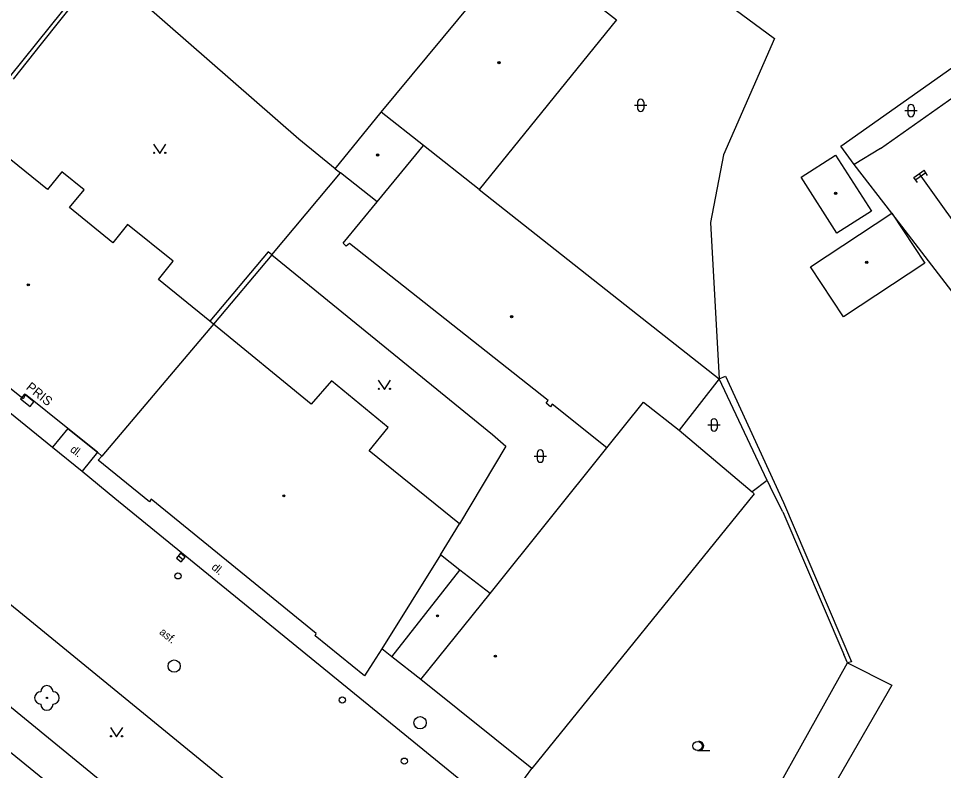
# Model space of a CAD drawing. Extents: x -598932 to -598196, y -1162207 to -1161504.
# Drawn here: x -598516.6 to -598441.5, y -1161878.5 to -1161817.5 of the extents above; entities that cross this region are included whole.
import ezdxf

# ---------------------------------------------------------------- set-up
doc = ezdxf.new("R2010")
doc.units = 0
for name, color, linetype in [('DOP - kresba z DSPS bez soueadnic', 7, 'Continuous'), ('DOP - rozhrani ploch obecne', 7, 'Continuous'), ('Level 12', 7, 'Continuous'), ('Level 22', 7, 'Continuous'), ('Level 24', 7, 'Continuous'), ('Level 27', 7, 'Continuous'), ('Level 28', 7, 'Continuous'), ('Level 36', 7, 'Continuous'), ('Level 39', 7, 'Continuous'), ('TM - budovy zdene_ betonove - NP', 7, 'Continuous'), ('TM - budovy zdene_ betonove - VP', 7, 'Continuous'), ('TM - CD - osa koleji', 7, 'Continuous'), ('TM - chodniky - VP', 7, 'Continuous'), ('TM - komunikace - VP', 7, 'Continuous'), ('TM - letecke snimky - pomocna linie', 7, 'Continuous'), ('TM - popis objektu', 7, 'Continuous'), ('TM - popis povrchu', 7, 'Continuous'), ('TM - rozhrani ploch obecne - VP', 7, 'Continuous'), ('TM - vstup do budovy - nerozlisene', 7, 'Continuous')]:
    doc.layers.add(name, color=color, linetype=linetype)

msp = doc.modelspace()

# ---------------------------------------------------------------- linework, layer by layer
at = {"layer": 'DOP - kresba z DSPS bez soueadnic'}
for points in [[(-598511.69, -1161815.61), (-598514.77, -1161819.53)], [(-598458.45, -1161816.73), (-598455.24, -1161819.09)], [(-598455.24, -1161819.09), (-598459.39, -1161828.53)], [(-598514.77, -1161819.53), (-598517.06, -1161822.39)], [(-598459.39, -1161828.53), (-598460.45, -1161834.02)], [(-598460.45, -1161834.02), (-598459.74, -1161846.72)], [(-598496.36, -1161836.4), (-598501.09, -1161842.02)], [(-598496.05, -1161836.65), (-598496.36, -1161836.4)], [(-598459.74, -1161846.72), (-598459.23, -1161846.5)], [(-598459.23, -1161846.5), (-598454.51, -1161856.76)], [(-598454.51, -1161856.76), (-598448.99, -1161869.69)], [(-598448.99, -1161869.69), (-598449.31, -1161869.76)]]:
    msp.add_lwpolyline(points, dxfattribs=at)
at = {"layer": 'DOP - rozhrani ploch obecne'}
for points in [[(-598493.87, -1161827.25), (-598510.08, -1161813.08)], [(-598511.93, -1161815.43), (-598520.61, -1161826.23)], [(-598449.85, -1161827.83), (-598439.46, -1161820.49)], [(-598446.65, -1161828.02), (-598440.19, -1161823.46)], [(-598490.9, -1161829.66), (-598493.87, -1161827.25)], [(-598448.77, -1161829.32), (-598449.85, -1161827.83)], [(-598446.65, -1161828.02), (-598448.77, -1161829.32)], [(-598496.05, -1161836.65), (-598490.47, -1161830)], [(-598496.05, -1161836.65), (-598500.78, -1161842.28)], [(-598496.05, -1161836.65), (-598478.14, -1161851.22)], [(-598455.84, -1161854.98), (-598459.74, -1161846.72)], [(-598478.14, -1161851.22), (-598477.06, -1161852.19)], [(-598477.06, -1161852.19), (-598480.83, -1161858.48)], [(-598455.84, -1161854.98), (-598457.05, -1161855.89)], [(-598455.84, -1161854.98), (-598455.59, -1161855.48)], [(-598454.58, -1161857.52), (-598455.59, -1161855.48)], [(-598454.58, -1161857.52), (-598449.61, -1161869.08)], [(-598449.31, -1161869.76), (-598449.61, -1161869.08)]]:
    msp.add_lwpolyline(points, dxfattribs=at)
at = {"layer": 'Level 12'}
for p, q in [((-598443.92, -1161830.357), (-598443.1, -1161829.783)), ((-598442.814, -1161830.193), (-598443.1, -1161829.783)), ((-598443.633, -1161830.766), (-598443.92, -1161830.357)), ((-598442.957, -1161829.988), (-598443.777, -1161830.561))]:
    msp.add_line(p, q, dxfattribs=at)
at = {"layer": 'Level 22'}
msp.add_circle((-598514.31, -1161872.62), 0.05, dxfattribs=at)
for centre, start, end in [((-598514.31, -1161872.12), 0, 180), ((-598514.81, -1161872.62), 90, 270), ((-598513.81, -1161872.62), 270, 90), ((-598514.31, -1161873.12), 180, 0)]:
    msp.add_arc(centre, 0.5, start, end, dxfattribs=at)
at = {"layer": 'Level 24'}
msp.add_lwpolyline([(-598516.455, -1161848.336), (-598515.682, -1161848.971), (-598515.365, -1161848.584), (-598516.137, -1161847.949)], close=True, dxfattribs=at)
at = {"layer": 'Level 27'}
msp.add_line((-598503.633, -1161861.071), (-598503.247, -1161861.389), dxfattribs=at)
msp.add_lwpolyline([(-598503.792, -1161861.263), (-598503.407, -1161861.582), (-598503.088, -1161861.197), (-598503.473, -1161860.878)], close=True, dxfattribs=at)
for centre in [(-598503.98, -1161870.03), (-598484.02, -1161874.63)]:
    msp.add_circle(centre, 0.5, dxfattribs=at)
at = {"layer": 'Level 28'}
for centre in [(-598503.67, -1161862.71), (-598490.33, -1161872.79), (-598485.3, -1161877.75)]:
    msp.add_circle(centre, 0.25, dxfattribs=at)
at = {"layer": 'Level 36'}
for p, q in [((-598466.606, -1161824.506), (-598465.606, -1161824.506)), ((-598466.356, -1161824.256), (-598466.356, -1161824.756)), ((-598465.856, -1161824.256), (-598465.856, -1161824.756)), ((-598444.666, -1161824.936), (-598443.666, -1161824.936)), ((-598444.416, -1161824.686), (-598444.416, -1161825.186)), ((-598443.916, -1161824.686), (-598443.916, -1161825.186)), ((-598460.646, -1161850.456), (-598459.646, -1161850.456)), ((-598460.396, -1161850.206), (-598460.396, -1161850.706)), ((-598459.896, -1161850.206), (-598459.896, -1161850.706)), ((-598474.766, -1161852.986), (-598473.766, -1161852.986)), ((-598474.516, -1161852.736), (-598474.516, -1161853.236)), ((-598474.016, -1161852.736), (-598474.016, -1161853.236)), ((-598461.49, -1161876.895), (-598460.49, -1161876.895))]:
    msp.add_line(p, q, dxfattribs=at)
for points in [[(-598505.65, -1161827.67), (-598505.15, -1161828.42), (-598504.65, -1161827.67)], [(-598487.41, -1161846.82), (-598486.91, -1161847.57), (-598486.41, -1161846.82)], [(-598509.16, -1161875.03), (-598508.66, -1161875.78), (-598508.16, -1161875.03)]]:
    msp.add_lwpolyline(points, dxfattribs=at)
for centre, radius in [((-598505.6, -1161828.37), 0.05), ((-598504.701, -1161828.37), 0.05), ((-598487.36, -1161847.52), 0.05), ((-598486.461, -1161847.52), 0.05), ((-598509.11, -1161875.73), 0.05), ((-598508.211, -1161875.73), 0.05), ((-598461.49, -1161876.52), 0.375)]:
    msp.add_circle(centre, radius, dxfattribs=at)
for centre, radius, start, end in [((-598466.106, -1161824.256), 0.25, 0, 180), ((-598444.166, -1161824.686), 0.25, 0, 180), ((-598466.106, -1161824.756), 0.25, 180, 0), ((-598444.166, -1161825.186), 0.25, 180, 0), ((-598460.146, -1161850.206), 0.25, 0, 180), ((-598460.146, -1161850.706), 0.25, 180, 0), ((-598474.266, -1161852.736), 0.25, 0, 180), ((-598474.266, -1161853.236), 0.25, 180, 0), ((-598461.365, -1161876.52), 0.375, 260.40593, 99.59407)]:
    msp.add_arc(centre, radius, start, end, dxfattribs=at)
at = {"layer": 'Level 39'}
for centre, radius in [((-598477.61, -1161821.04), 0.09), ((-598477.61, -1161821.04), 0.0398), ((-598487.46, -1161828.55), 0.09), ((-598487.46, -1161828.55), 0.0398), ((-598450.28, -1161831.65), 0.09), ((-598450.28, -1161831.65), 0.0398), ((-598447.76, -1161837.25), 0.09), ((-598447.76, -1161837.25), 0.0398), ((-598515.82, -1161839.08), 0.09), ((-598515.82, -1161839.08), 0.0398), ((-598476.59, -1161841.67), 0.09), ((-598476.59, -1161841.67), 0.0398), ((-598495.08, -1161856.21), 0.09), ((-598495.08, -1161856.21), 0.0398), ((-598482.6, -1161865.95), 0.09), ((-598482.6, -1161865.95), 0.0398), ((-598477.9, -1161869.23), 0.09), ((-598477.9, -1161869.23), 0.0398)]:
    msp.add_circle(centre, radius, dxfattribs=at)
at = {"layer": 'TM - budovy zdene_ betonove - NP'}
msp.add_lwpolyline([(-598486.31, -1161869.27), (-598480.8, -1161862.25)], dxfattribs=at)
at = {"layer": 'TM - budovy zdene_ betonove - VP'}
for points in [[(-598480.96, -1161817.58), (-598475.89, -1161811.46)], [(-598475.89, -1161811.46), (-598468.06, -1161817.58)], [(-598487.17, -1161825.07), (-598480.96, -1161817.58)], [(-598468.06, -1161817.58), (-598479.23, -1161831.34)], [(-598490.9, -1161829.66), (-598487.17, -1161825.07)], [(-598483.74, -1161827.78), (-598487.17, -1161825.07)], [(-598514.25, -1161831.33), (-598520.37, -1161826.42)], [(-598487.5, -1161832.35), (-598483.74, -1161827.78)], [(-598479.23, -1161831.34), (-598483.74, -1161827.78)], [(-598453.08, -1161830.33), (-598450.29, -1161828.55)], [(-598450.29, -1161828.55), (-598447.37, -1161833.09)], [(-598490.9, -1161829.66), (-598490.47, -1161830)], [(-598513.1, -1161829.9), (-598514.25, -1161831.33)], [(-598511.3, -1161831.36), (-598513.1, -1161829.9)], [(-598487.5, -1161832.35), (-598490.47, -1161830)], [(-598450.19, -1161834.89), (-598453.08, -1161830.33)], [(-598479.23, -1161831.34), (-598466.36, -1161841.49)], [(-598512.47, -1161832.81), (-598511.3, -1161831.36)], [(-598508.96, -1161835.66), (-598512.47, -1161832.81)], [(-598490.26, -1161835.71), (-598487.5, -1161832.35)], [(-598452.31, -1161837.61), (-598445.72, -1161833.26)], [(-598447.37, -1161833.09), (-598450.19, -1161834.89)], [(-598445.72, -1161833.26), (-598443.04, -1161837.32)], [(-598507.77, -1161834.18), (-598508.96, -1161835.66)], [(-598504.07, -1161837.16), (-598507.77, -1161834.18)], [(-598490.01, -1161835.94), (-598490.26, -1161835.71)], [(-598489.74, -1161835.72), (-598490.01, -1161835.94)], [(-598473.61, -1161848.48), (-598489.74, -1161835.72)], [(-598505.25, -1161838.65), (-598504.07, -1161837.16)], [(-598443.04, -1161837.32), (-598449.63, -1161841.67)], [(-598449.63, -1161841.67), (-598452.31, -1161837.61)], [(-598501.09, -1161842.02), (-598505.25, -1161838.65)], [(-598466.36, -1161841.49), (-598459.74, -1161846.72)], [(-598516.25, -1161848.35), (-598523.86, -1161842.23)], [(-598500.78, -1161842.28), (-598509.85, -1161852.98)], [(-598500.78, -1161842.28), (-598501.09, -1161842.02)], [(-598492.86, -1161848.77), (-598500.78, -1161842.28)], [(-598491.22, -1161846.87), (-598492.86, -1161848.77)], [(-598486.62, -1161850.66), (-598491.22, -1161846.87)], [(-598459.74, -1161846.72), (-598462.99, -1161850.87)], [(-598516.04, -1161847.98), (-598516.25, -1161848.35)], [(-598512.62, -1161850.74), (-598516.04, -1161847.98)], [(-598473.79, -1161848.7), (-598473.61, -1161848.48)], [(-598468.86, -1161852.32), (-598465.88, -1161848.61)], [(-598465.88, -1161848.61), (-598462.99, -1161850.87)], [(-598473.44, -1161848.98), (-598473.79, -1161848.7)], [(-598473.29, -1161848.76), (-598473.44, -1161848.98)], [(-598468.86, -1161852.32), (-598473.29, -1161848.76)], [(-598510.21, -1161852.68), (-598512.62, -1161850.74)], [(-598488.15, -1161852.57), (-598486.62, -1161850.66)], [(-598462.99, -1161850.87), (-598457.05, -1161855.89)], [(-598478.34, -1161864.14), (-598468.86, -1161852.32)], [(-598509.85, -1161852.98), (-598510.21, -1161852.68)], [(-598510.15, -1161853.31), (-598509.85, -1161852.98)], [(-598480.83, -1161858.48), (-598488.15, -1161852.57)], [(-598505.99, -1161856.7), (-598510.15, -1161853.31)], [(-598456.9, -1161856.04), (-598474.94, -1161878.34)], [(-598457.05, -1161855.89), (-598456.9, -1161856.04)], [(-598505.86, -1161856.47), (-598505.99, -1161856.7)], [(-598492.44, -1161867.39), (-598505.86, -1161856.47)], [(-598482.36, -1161860.99), (-598480.83, -1161858.48)], [(-598482.36, -1161860.99), (-598487.13, -1161868.63)], [(-598480.8, -1161862.25), (-598482.36, -1161860.99)], [(-598478.34, -1161864.14), (-598480.8, -1161862.25)], [(-598483.96, -1161871.12), (-598478.34, -1161864.14)], [(-598492.54, -1161867.57), (-598492.44, -1161867.39)], [(-598488.54, -1161870.83), (-598492.54, -1161867.57)], [(-598487.13, -1161868.63), (-598487.84, -1161869.76)], [(-598486.31, -1161869.27), (-598487.13, -1161868.63)], [(-598483.96, -1161871.12), (-598486.31, -1161869.27)], [(-598487.84, -1161869.76), (-598488.54, -1161870.83)], [(-598455.55, -1161880.91), (-598449.31, -1161869.76)], [(-598449.31, -1161869.76), (-598445.71, -1161871.58)], [(-598474.94, -1161878.34), (-598483.96, -1161871.12)], [(-598445.71, -1161871.58), (-598458.8, -1161894.23)]]:
    msp.add_lwpolyline(points, dxfattribs=at)
at = {"layer": 'TM - CD - osa koleji'}
msp.add_lwpolyline([(-598443.51, -1161830.07), (-598393.48, -1161900.03), (-598385.66, -1161911.94), (-598377.18, -1161926.79), (-598370.08, -1161941.52), (-598367.3, -1161949), (-598361.51, -1161964.09)], dxfattribs=at)
at = {"layer": 'TM - chodniky - VP'}
for points in [[(-598530.4, -1161862.6), (-598492.92, -1161893.29)], [(-598511.45, -1161900.24), (-598535.13, -1161880.92), (-598525.89, -1161870), (-598501.37, -1161889.95)], [(-598461.81, -1161892.42), (-598476.48, -1161880.46), (-598474.94, -1161878.34)]]:
    msp.add_lwpolyline(points, dxfattribs=at)
at = {"layer": 'TM - komunikace - VP'}
for points in [[(-598548.16, -1161824.3), (-598539.45, -1161831.48), (-598513.86, -1161852.26)], [(-598513.86, -1161852.26), (-598511.45, -1161854.21)], [(-598511.45, -1161854.21), (-598508.79, -1161856.41), (-598477.35, -1161882.04), (-598444.2, -1161909.25), (-598424.09, -1161925.65), (-598407.41, -1161939.34), (-598401.94, -1161943.6)], [(-598526.36, -1161857.65), (-598516.58, -1161865.57), (-598488.77, -1161888.33)]]:
    msp.add_lwpolyline(points, dxfattribs=at)
at = {"layer": 'TM - letecke snimky - pomocna linie'}
msp.add_lwpolyline([(-598365.98, -1161959.89), (-598372.84, -1161942.7), (-598379.84, -1161928.19), (-598388.22, -1161913.51), (-598395.95, -1161901.73), (-598401.88, -1161893.44), (-598433.5, -1161849.22), (-598433.36, -1161849.42), (-598434.44, -1161847.92), (-598445.72, -1161833.26), (-598448.77, -1161829.32)], dxfattribs=at)
at = {"layer": 'TM - rozhrani ploch obecne - VP'}
for points in [[(-598512.62, -1161850.74), (-598513.86, -1161852.26)], [(-598510.21, -1161852.68), (-598511.45, -1161854.21)]]:
    msp.add_lwpolyline(points, dxfattribs=at)
at = {"layer": 'TM - vstup do budovy - nerozlisene'}
msp.add_lwpolyline([(-598512.62, -1161850.74), (-598510.21, -1161852.68)], dxfattribs=at)

# ---------------------------------------------------------------- texts
at = {"layer": 'TM - popis objektu'}
msp.add_text('PRIS', height=0.75, rotation=321.1, dxfattribs=at).set_placement((-598516.06, -1161847.5))
at = {"layer": 'TM - popis povrchu'}
for s, rotation, p in [('dl.', 322.14, (-598512.48, -1161852.56)), ('dl.', 320.47, (-598501, -1161862.1)), ('asf.', 320.81, (-598505.24, -1161867.37))]:
    msp.add_text(s, height=0.65, rotation=rotation, dxfattribs=at).set_placement(p)

doc.saveas('drawing.dxf')
